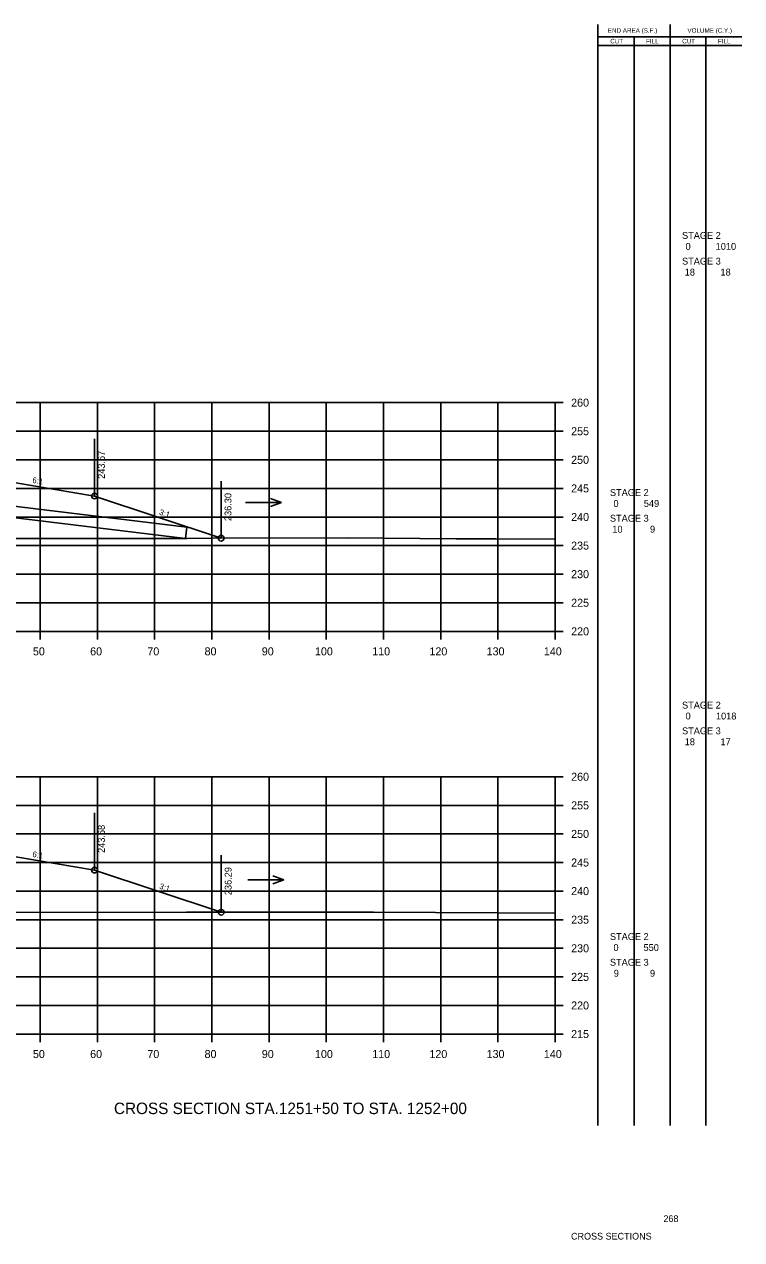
# Model space of a CAD drawing. Extents: x 1342547 to 1344156, y -1532351 to -1517216.
# Drawn here: x 1342750.1 to 1342875.5, y -1527033.7 to -1526821.1 of the extents above; entities that cross this region are included whole.
import ezdxf

# ---------------------------------------------------------------- set-up
doc = ezdxf.new("R2010")
doc.units = 0
for name, color, linetype in [('Level 2', 7, 'Continuous'), ('R_Axis', 7, 'Continuous'), ('R_Axis Annot', 7, 'Continuous'), ('R_Border Notes', 7, 'Continuous'), ('R_Draft', 7, 'Continuous'), ('R_Exist Surface', 7, 'Continuous'), ('R_Fin Surface', 7, 'Continuous'), ('R_Grid', 7, 'Continuous'), ('R_No Plot', 7, 'Continuous'), ('R_Water', 7, 'Continuous'), ('R_Xsect Elev', 7, 'Continuous'), ('R_Xsect Slope', 7, 'Continuous')]:
    doc.layers.add(name, color=color, linetype=linetype)

msp = doc.modelspace()

# ---------------------------------------------------------------- linework, layer by layer
at = {"layer": 'Level 2'}
for p, q in [((1342850.33, -1527013.7), (1342850.32, -1526821.1)), ((1342862.99, -1527013.7), (1342862.99, -1526821.1)), ((1342850.32, -1526823.26), (1342863.59, -1526823.26)), ((1342856.66, -1527013.7), (1342856.66, -1526823.26)), ((1342863.59, -1526823.26), (1342875.48, -1526823.26)), ((1342869.23, -1527013.7), (1342869.23, -1526823.26)), ((1342850.32, -1526824.82), (1342863.59, -1526824.82)), ((1342863.59, -1526824.82), (1342875.48, -1526824.82))]:
    msp.add_line(p, q, dxfattribs=at)
at = {"layer": 'R_Axis'}
for p, q in [((1342842.87, -1526927.27), (1342842.87, -1526887.27)), ((1342844.27, -1526887.27), (1342842.87, -1526887.27)), ((1342844.27, -1526892.27), (1342842.87, -1526892.27)), ((1342844.27, -1526897.27), (1342842.87, -1526897.27)), ((1342844.27, -1526902.27), (1342842.87, -1526902.27)), ((1342844.27, -1526907.27), (1342842.87, -1526907.27)), ((1342844.27, -1526912.27), (1342842.87, -1526912.27)), ((1342844.27, -1526917.27), (1342842.87, -1526917.27)), ((1342844.27, -1526922.27), (1342842.87, -1526922.27)), ((1342562.87, -1526927.27), (1342842.87, -1526927.27)), ((1342752.87, -1526928.67), (1342752.87, -1526927.27)), ((1342762.87, -1526928.67), (1342762.87, -1526927.27)), ((1342772.87, -1526928.67), (1342772.87, -1526927.27)), ((1342782.87, -1526928.67), (1342782.87, -1526927.27)), ((1342792.87, -1526928.67), (1342792.87, -1526927.27)), ((1342802.87, -1526928.67), (1342802.87, -1526927.27)), ((1342812.87, -1526928.67), (1342812.87, -1526927.27)), ((1342822.87, -1526928.67), (1342822.87, -1526927.27)), ((1342832.87, -1526928.67), (1342832.87, -1526927.27)), ((1342842.87, -1526928.67), (1342842.87, -1526927.27)), ((1342844.27, -1526927.27), (1342842.87, -1526927.27)), ((1342842.87, -1526997.7), (1342842.87, -1526952.7)), ((1342844.27, -1526952.7), (1342842.87, -1526952.7)), ((1342844.27, -1526957.7), (1342842.87, -1526957.7)), ((1342844.27, -1526962.7), (1342842.87, -1526962.7)), ((1342844.27, -1526967.7), (1342842.87, -1526967.7)), ((1342844.27, -1526972.7), (1342842.87, -1526972.7)), ((1342844.27, -1526977.7), (1342842.87, -1526977.7)), ((1342844.27, -1526982.7), (1342842.87, -1526982.7)), ((1342844.27, -1526987.7), (1342842.87, -1526987.7)), ((1342844.27, -1526992.7), (1342842.87, -1526992.7)), ((1342562.87, -1526997.7), (1342842.87, -1526997.7)), ((1342752.87, -1526999.1), (1342752.87, -1526997.7)), ((1342762.87, -1526999.1), (1342762.87, -1526997.7)), ((1342772.87, -1526999.1), (1342772.87, -1526997.7)), ((1342782.87, -1526999.1), (1342782.87, -1526997.7)), ((1342792.87, -1526999.1), (1342792.87, -1526997.7)), ((1342802.87, -1526999.1), (1342802.87, -1526997.7)), ((1342812.87, -1526999.1), (1342812.87, -1526997.7)), ((1342822.87, -1526999.1), (1342822.87, -1526997.7)), ((1342832.87, -1526999.1), (1342832.87, -1526997.7)), ((1342842.87, -1526999.1), (1342842.87, -1526997.7)), ((1342844.27, -1526997.7), (1342842.87, -1526997.7))]:
    msp.add_line(p, q, dxfattribs=at)
at = {"layer": 'R_Exist Surface'}
for points in [[(1342746.35, -1526911.04), (1342766.34, -1526911.02), (1342778.5, -1526911.01), (1342782.85, -1526910.98), (1342806.56, -1526910.94), (1342825.55, -1526911.06), (1342832.55, -1526911.11), (1342842.87, -1526911.12)], [(1342747.08, -1526976.44), (1342778.45, -1526976.41), (1342798.63, -1526976.4), (1342806.71, -1526976.38), (1342811.12, -1526976.39), (1342832.78, -1526976.5), (1342842.87, -1526976.54)]]:
    msp.add_lwpolyline(points, dxfattribs=at)
at = {"layer": 'R_Fin Surface'}
for points in [[(1342640.45, -1526904.57), (1342643.37, -1526903.6), (1342657.09, -1526901.31), (1342665.37, -1526899.94), (1342671.37, -1526899.7), (1342673.37, -1526899.66), (1342702.87, -1526899.07), (1342732.37, -1526899.66), (1342734.37, -1526899.7), (1342740.37, -1526899.94), (1342748.64, -1526901.31), (1342762.37, -1526903.6), (1342784.49, -1526910.98)], [(1342639.99, -1526970.15), (1342643.37, -1526969.02), (1342657.09, -1526966.73), (1342665.37, -1526965.36), (1342671.37, -1526965.12), (1342673.37, -1526965.08), (1342702.87, -1526964.49), (1342732.37, -1526965.08), (1342734.37, -1526965.12), (1342740.37, -1526965.36), (1342748.64, -1526966.73), (1342762.37, -1526969.02), (1342784.52, -1526976.41)]]:
    msp.add_lwpolyline(points, dxfattribs=at)
at = {"layer": 'R_Grid'}
for p, q in [((1342562.87, -1526887.27), (1342842.87, -1526887.27)), ((1342752.87, -1526927.27), (1342752.87, -1526887.27)), ((1342762.87, -1526927.27), (1342762.87, -1526887.27)), ((1342772.87, -1526927.27), (1342772.87, -1526887.27)), ((1342782.87, -1526927.27), (1342782.87, -1526887.27)), ((1342792.87, -1526927.27), (1342792.87, -1526887.27)), ((1342802.87, -1526927.27), (1342802.87, -1526887.27)), ((1342812.87, -1526927.27), (1342812.87, -1526887.27)), ((1342822.87, -1526927.27), (1342822.87, -1526887.27)), ((1342832.87, -1526927.27), (1342832.87, -1526887.27)), ((1342842.87, -1526927.27), (1342842.87, -1526887.27)), ((1342562.87, -1526892.27), (1342842.87, -1526892.27)), ((1342562.87, -1526897.27), (1342842.87, -1526897.27)), ((1342562.87, -1526902.27), (1342842.87, -1526902.27)), ((1342562.87, -1526907.27), (1342842.87, -1526907.27)), ((1342562.87, -1526912.27), (1342842.87, -1526912.27)), ((1342562.87, -1526917.27), (1342842.87, -1526917.27)), ((1342562.87, -1526922.27), (1342842.87, -1526922.27)), ((1342562.87, -1526927.27), (1342842.87, -1526927.27)), ((1342562.87, -1526952.7), (1342842.87, -1526952.7)), ((1342752.87, -1526997.7), (1342752.87, -1526952.7)), ((1342762.87, -1526997.7), (1342762.87, -1526952.7)), ((1342772.87, -1526997.7), (1342772.87, -1526952.7)), ((1342782.87, -1526997.7), (1342782.87, -1526952.7)), ((1342792.87, -1526997.7), (1342792.87, -1526952.7)), ((1342802.87, -1526997.7), (1342802.87, -1526952.7)), ((1342812.87, -1526997.7), (1342812.87, -1526952.7)), ((1342822.87, -1526997.7), (1342822.87, -1526952.7)), ((1342832.87, -1526997.7), (1342832.87, -1526952.7)), ((1342842.87, -1526997.7), (1342842.87, -1526952.7)), ((1342562.87, -1526957.7), (1342842.87, -1526957.7)), ((1342562.87, -1526962.7), (1342842.87, -1526962.7)), ((1342562.87, -1526967.7), (1342842.87, -1526967.7)), ((1342562.87, -1526972.7), (1342842.87, -1526972.7)), ((1342562.87, -1526977.7), (1342842.87, -1526977.7)), ((1342562.87, -1526982.7), (1342842.87, -1526982.7)), ((1342562.87, -1526987.7), (1342842.87, -1526987.7)), ((1342562.87, -1526992.7), (1342842.87, -1526992.7)), ((1342562.87, -1526997.7), (1342842.87, -1526997.7))]:
    msp.add_line(p, q, dxfattribs=at)
at = {"layer": 'R_No Plot'}
for centre in [(1342762.37, -1526903.6), (1342784.49, -1526910.98), (1342762.37, -1526969.02), (1342784.52, -1526976.41)]:
    msp.add_circle(centre, 0.5, dxfattribs=at)
at = {"layer": 'R_Water'}
for p, q in [((1342788.78, -1526904.71), (1342795.06, -1526904.71)), ((1342795.06, -1526904.71), (1342793.14, -1526904.01)), ((1342795.06, -1526904.71), (1342793.14, -1526905.41)), ((1342789.18, -1526970.75), (1342795.47, -1526970.75)), ((1342795.47, -1526970.75), (1342793.54, -1526970.05)), ((1342795.47, -1526970.75), (1342793.54, -1526971.45))]:
    msp.add_line(p, q, dxfattribs=at)
for points in [[(1342704.09, -1526899.99), (1342778.5, -1526909.02)], [(1342699.66, -1526901.47), (1342778.26, -1526911.01)], [(1342778.26, -1526911.01), (1342778.5, -1526909.02)]]:
    msp.add_lwpolyline(points, dxfattribs=at)
at = {"layer": 'R_Xsect Elev'}
for p, q in [((1342762.37, -1526903.6), (1342762.37, -1526893.6)), ((1342784.49, -1526910.98), (1342784.49, -1526900.98)), ((1342762.37, -1526969.02), (1342762.37, -1526959.02)), ((1342784.52, -1526976.41), (1342784.52, -1526966.41))]:
    msp.add_line(p, q, dxfattribs=at)

# ---------------------------------------------------------------- texts
at = {"layer": 'Level 2'}
for s, height, p in [('END AREA (S.F.)', 0.7937, (1342852.08, -1526822.57)), ('VOLUME (C.Y.)', 0.7937, (1342865.99, -1526822.57)), ('CUT', 0.794, (1342852.5, -1526824.43)), ('FILL', 0.794, (1342858.76, -1526824.43)), ('CUT', 0.794, (1342865.07, -1526824.43)), ('FILL', 0.794, (1342871.33, -1526824.43)), (' STAGE 2 ', 1.2, (1342864.6, -1526858.62)), ('0', 1.2, (1342865.67, -1526860.54)), ('1010', 1.2, (1342870.93, -1526860.54)), (' STAGE 3 ', 1.2, (1342864.6, -1526863.12)), ('18', 1.2, (1342865.52, -1526865.04)), ('18', 1.2, (1342871.77, -1526865.04)), (' STAGE 2 ', 1.2, (1342852, -1526903.59)), ('0', 1.2, (1342853.07, -1526905.5)), ('549', 1.2, (1342858.37, -1526905.5)), (' STAGE 3 ', 1.2, (1342852, -1526908.09)), ('10', 1.2, (1342852.87, -1526910)), ('9', 1.2, (1342859.45, -1526910)), (' STAGE 2 ', 1.2, (1342864.6, -1526940.77)), ('0', 1.2, (1342865.67, -1526942.68)), ('1018', 1.2, (1342870.98, -1526942.68)), (' STAGE 3 ', 1.2, (1342864.6, -1526945.27)), ('18', 1.2, (1342865.52, -1526947.18)), ('17', 1.2, (1342871.77, -1526947.18)), (' STAGE 2 ', 1.2, (1342852, -1526981.25)), ('0', 1.2, (1342853.07, -1526983.17)), ('550', 1.2, (1342858.32, -1526983.17)), (' STAGE 3 ', 1.2, (1342852, -1526985.75)), ('9', 1.2, (1342853.12, -1526987.67)), ('9', 1.2, (1342859.45, -1526987.67))]:
    msp.add_text(s, height=height, dxfattribs=at).set_placement(p)
at = {"layer": 'R_Axis Annot'}
for s, p in [('260', (1342845.67, -1526887.97)), ('255', (1342845.67, -1526892.97)), ('250', (1342845.67, -1526897.97)), ('245', (1342845.67, -1526902.97)), ('240', (1342845.67, -1526907.97)), ('235', (1342845.67, -1526912.97)), ('230', (1342845.67, -1526917.97)), ('225', (1342845.67, -1526922.97)), ('220', (1342845.67, -1526927.97)), ('50', (1342751.6, -1526931.47)), ('60', (1342761.6, -1526931.47)), ('70', (1342771.6, -1526931.47)), ('80', (1342781.6, -1526931.47)), ('90', (1342791.6, -1526931.47)), ('100', (1342800.9, -1526931.47)), ('110', (1342810.9, -1526931.47)), ('120', (1342820.9, -1526931.47)), ('130', (1342830.9, -1526931.47)), ('140', (1342840.9, -1526931.47)), ('260', (1342845.67, -1526953.4)), ('255', (1342845.67, -1526958.4)), ('250', (1342845.67, -1526963.4)), ('245', (1342845.67, -1526968.4)), ('240', (1342845.67, -1526973.4)), ('235', (1342845.67, -1526978.4)), ('230', (1342845.67, -1526983.4)), ('225', (1342845.67, -1526988.4)), ('220', (1342845.67, -1526993.4)), ('215', (1342845.67, -1526998.4)), ('50', (1342751.6, -1527001.9)), ('60', (1342761.6, -1527001.9)), ('70', (1342771.6, -1527001.9)), ('80', (1342781.6, -1527001.9)), ('90', (1342791.6, -1527001.9)), ('100', (1342800.9, -1527001.9)), ('110', (1342810.9, -1527001.9)), ('120', (1342820.9, -1527001.9)), ('130', (1342830.9, -1527001.9)), ('140', (1342840.9, -1527001.9))]:
    msp.add_text(s, height=1.4, dxfattribs=at).set_placement(p)
at = {"layer": 'R_Border Notes'}
for s, height, p in [('268', 1.178, (1342861.8, -1527030.59)), ('CROSS SECTIONS', 1.1775, (1342845.65, -1527033.65))]:
    msp.add_text(s, height=height, dxfattribs=at).set_placement(p)
at = {"layer": 'R_Draft'}
msp.add_text('CROSS SECTION STA.1251+50 TO STA. 1252+00', height=2, dxfattribs=at).set_placement((1342765.76, -1527011.7))
at = {"layer": 'R_Xsect Elev'}
for s, p in [('243.67', (1342764.17, -1526900.6)), ('236.30', (1342786.29, -1526907.98)), ('243.68', (1342764.17, -1526966.02)), ('236.29', (1342786.32, -1526973.41))]:
    msp.add_text(s, height=1.2, rotation=90, dxfattribs=at).set_placement(p)
at = {"layer": 'R_Xsect Slope'}
for s, rotation, p in [('6:1', 350.5377, (1342751.45, -1526901.28)), ('3:1', 341.5651, (1342773.59, -1526906.82)), ('6:1', 350.5377, (1342751.45, -1526966.7)), ('3:1', 341.5651, (1342773.6, -1526972.24))]:
    msp.add_text(s, height=1, rotation=rotation, dxfattribs=at).set_placement(p)

doc.saveas('drawing.dxf')
